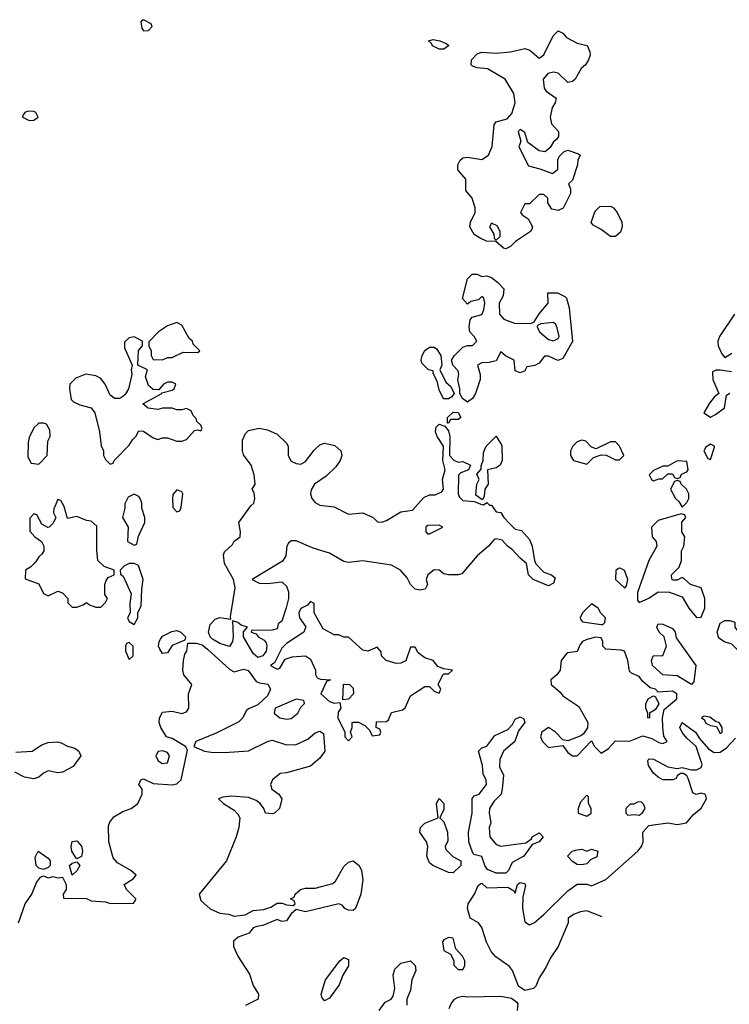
# Model space of a CAD drawing. Header units: inches. Extents: x 2601682 to 2755810, y 449311 to 584050.
# Tile 326 of 505: x 2704970 to 2707948, y 484608 to 488739. Entities that reach past the tile are written whole.
import ezdxf

# ---------------------------------------------------------------- set-up
doc = ezdxf.new("R2010")
doc.units = ezdxf.units.IN
doc.header["$MEASUREMENT"] = 0
doc.layers.add('C7408', color=7, linetype='Continuous')

msp = doc.modelspace()

# ---------------------------------------------------------------- linework, layer by layer
at = {"layer": 'C7408', "color": 2}
for points, elevation in [([(2705490, 488739), (2705483.5, 488736.5), (2705478, 488730), (2705482.8, 488702.8), (2705490, 488692), (2705510, 488694), (2705526, 488710), (2705522, 488722)], 6), ([(2707270, 488475.3), (2707230, 488515.3), (2707210, 488519), (2707187.3, 488512.7), (2707167.3, 488490), (2707171.1, 488451.1), (2707179.6, 488439.6), (2707222, 488410), (2707218, 488390), (2707204.7, 488370), (2707196, 488330), (2707202, 488302), (2707231, 488270), (2707231, 488249), (2707223.6, 488236.4), (2707210, 488226), (2707196.9, 488203.1), (2707174.8, 488185.2), (2707150, 488189), (2707103.1, 488223.1), (2707090, 488266), (2707070, 488278), (2707062, 488270), (2707074, 488230), (2707065.4, 488205.4), (2707105.4, 488125.4), (2707153.7, 488113.7), (2707206, 488094), (2707228, 488112), (2707228.9, 488151.1), (2707234.6, 488165.4), (2707254.6, 488185.4), (2707270, 488191.3), (2707316, 488176), (2707322, 488170), (2707312, 488150), (2707311.3, 488130), (2707290, 488066), (2707274, 488050), (2707282, 488030), (2707282, 488010), (2707251.3, 487948.7), (2707230, 487938), (2707204, 487944), (2707186, 487970), (2707186, 487990), (2707170, 488006), (2707150, 488006), (2707110, 487966), (2707090, 487966), (2707072, 487930), (2707079.6, 487919.6), (2707103.6, 487903.6), (2707122, 487870), (2707119.6, 487860.4), (2707114, 487850), (2707051.6, 487808.4), (2707030, 487788), (2707010, 487778), (2707000.4, 487780.4), (2706968.4, 487808.4), (2706929.4, 487809.4), (2706902, 487822), (2706878, 487838), (2706859, 487870), (2706862, 487890), (2706882, 487930), (2706882, 487950), (2706868.7, 487990), (2706842, 488022), (2706842, 488070), (2706809.5, 488109.5), (2706809, 488130), (2706819, 488150), (2706830, 488158.8), (2706850, 488162.8), (2706910, 488152), (2706938, 488170), (2706953.6, 488206.4), (2706962, 488298), (2706970, 488311), (2707016.5, 488323.5), (2707035.1, 488344.9), (2707049, 488390), (2707044, 488430), (2707008, 488490), (2706932.9, 488532.9), (2706890, 488537.2), (2706870, 488544), (2706865.2, 488550), (2706866, 488570), (2706890, 488596), (2706910, 488602.8), (2706970, 488598.8), (2707030, 488604.7), (2707090, 488618), (2707110.9, 488610.9), (2707150, 488578), (2707170, 488592), (2707209.1, 488670.9), (2707230, 488692), (2707250, 488682), (2707264.5, 488664.5), (2707310, 488641), (2707351.3, 488631.3), (2707363.6, 488603.6), (2707364.7, 488590), (2707358, 488570), (2707344.7, 488550), (2707326, 488534), (2707301, 488490), (2707290, 488479)], 2), ([(2706730, 488615.3), (2706702, 488630), (2706699, 488639), (2706686, 488650), (2706704.7, 488655.3), (2706734, 488650), (2706759.8, 488639.8), (2706770, 488632), (2706770, 488628.7), (2706750, 488615.3)], 2), ([(2705004.5, 488355.5), (2704992, 488350), (2704983.6, 488336.4), (2704982, 488330), (2705010, 488316), (2705030, 488318), (2705048, 488330), (2705038, 488350), (2705030, 488353.2)], 6), ([(2707450, 487829.2), (2707410, 487859), (2707376.4, 487876.4), (2707368.4, 487888.4), (2707384.7, 487935.3), (2707405.2, 487954.8), (2707450, 487956), (2707462, 487950), (2707478, 487930), (2707497.3, 487890), (2707498, 487870), (2707492, 487848), (2707470, 487829.2)], 2), ([(2706950, 487886), (2706942, 487870), (2706959.6, 487839.6), (2706962, 487822), (2706970, 487814), (2706986, 487830), (2706986, 487850), (2706974, 487874)], 2), ([(2706910, 487662), (2706930, 487664.7), (2706950, 487658), (2706976.9, 487636.9), (2707002, 487610), (2706999.6, 487580.4), (2706982, 487550), (2706983.6, 487503.6), (2707002, 487482), (2707046.4, 487466.4), (2707115.3, 487464.7), (2707129, 487471), (2707150, 487504.7), (2707188.7, 487550), (2707187.3, 487592.7), (2707227.3, 487592.7), (2707258, 487578), (2707264.7, 487570), (2707276, 487530), (2707290.7, 487389.3), (2707250, 487318), (2707229.1, 487309.1), (2707190, 487328), (2707172.7, 487327.3), (2707150, 487298), (2707131.6, 487288.4), (2707098, 487282), (2707090, 487266), (2707070, 487258), (2707050, 487266), (2707046, 487310), (2707008.4, 487328.4), (2706990, 487346), (2706970, 487308), (2706939.8, 487300.2), (2706910, 487299), (2706892, 487290), (2706902.8, 487250), (2706902.8, 487230), (2706882.8, 487170), (2706870, 487149.2), (2706850, 487134), (2706828, 487150), (2706818, 487170), (2706818, 487190), (2706808.7, 487228.7), (2706812.7, 487250), (2706810, 487266), (2706788, 487290), (2706782, 487310), (2706795.3, 487330), (2706830, 487364.7), (2706850, 487372), (2706870, 487372), (2706888, 487390), (2706878, 487410), (2706859, 487430), (2706856, 487450), (2706860.2, 487479.8), (2706868.7, 487491.3), (2706910, 487502), (2706918, 487522), (2706922, 487550), (2706918, 487570), (2706910, 487578), (2706896, 487564), (2706864, 487556), (2706850, 487546), (2706829.1, 487569.1), (2706850, 487652), (2706869.2, 487670.8), (2706890, 487670.8)], 2), ([(2705630, 487468.7), (2705590, 487454), (2705552, 487430), (2705512.7, 487387.3), (2705512, 487370), (2705522, 487350), (2705522, 487330), (2705530, 487314), (2705570, 487312), (2705590, 487322), (2705610, 487322), (2705656.4, 487343.6), (2705718, 487342), (2705726, 487350), (2705698, 487378), (2705695.3, 487390), (2705681.2, 487401.2), (2705650, 487458)], 6), ([(2707210, 487468.7), (2707156.9, 487463.1), (2707143.6, 487456.4), (2707142, 487450), (2707151, 487430), (2707190, 487397.3), (2707210, 487391), (2707230, 487402), (2707234, 487410), (2707225.6, 487445.6), (2707220.4, 487460.4)], 2), ([(2705450, 487408.7), (2705430, 487404), (2705410, 487386), (2705410, 487362), (2705442, 487290), (2705438, 487270), (2705441, 487250), (2705427.3, 487190), (2705413.4, 487166.6), (2705402.5, 487157.5), (2705390, 487149.2), (2705370, 487149.2), (2705350, 487164), (2705329.2, 487210), (2705310, 487233.2), (2705290, 487245.2), (2705247.9, 487252.1), (2705205.5, 487234.5), (2705181, 487210), (2705178.8, 487190), (2705186, 487146), (2705196, 487136), (2705222.8, 487122.8), (2705270.7, 487110.7), (2705284.7, 487090), (2705304.7, 487010), (2705311.6, 486951.6), (2705322, 486930), (2705322, 486910), (2705330, 486894), (2705350, 486874), (2705362, 486878), (2705366, 486890), (2705430, 486954), (2705443.1, 486976.9), (2705458, 486990), (2705470, 487014), (2705490, 487012), (2705530, 486984.7), (2705550, 486978), (2705570, 486984.7), (2705590, 486984.7), (2705630, 486971.3), (2705650, 486971.3), (2705670, 486978), (2705704, 487016), (2705718, 487018), (2705730, 487014), (2705736.4, 487023.6), (2705730, 487038), (2705713.6, 487053.6), (2705710, 487066), (2705698, 487078), (2705690, 487098), (2705670, 487108), (2705650, 487102), (2705630, 487102), (2705610, 487108.7), (2705570, 487109), (2705550, 487104), (2705508.9, 487108.9), (2705487.3, 487127.3), (2705566, 487170), (2705566, 487174), (2705610, 487184.7), (2705618, 487190), (2705626, 487210), (2705610, 487218), (2705590, 487218), (2705574, 487210), (2705554, 487186), (2705530, 487188), (2705510, 487204), (2705498, 487242), (2705506, 487270), (2705466, 487290), (2705469.1, 487350.9), (2705486, 487370), (2705486, 487390)], 6), ([(2706748.7, 487148.7), (2706730, 487186), (2706722, 487222), (2706706, 487254), (2706706, 487266), (2706686, 487270), (2706658, 487298), (2706655.3, 487310), (2706659.3, 487330), (2706670, 487350.8), (2706690, 487364.9), (2706710, 487364.9), (2706718.7, 487358.7), (2706738, 487330), (2706742, 487290), (2706734, 487270), (2706758, 487218), (2706779.8, 487199.8), (2706794, 487170), (2706783.6, 487156.4), (2706770, 487148.7)], 2), ([(2706766, 487046), (2706766, 487070), (2706790, 487092), (2706811, 487091), (2706822, 487070), (2706810, 487062), (2706778, 487062), (2706770, 487046)], 2), ([(2705070, 487046), (2705050, 487046), (2705030, 487026), (2705010, 486986), (2705005.4, 486965.4), (2705004.7, 486904.7), (2705018, 486878), (2705050, 486874), (2705086, 486910), (2705088, 486970), (2705098, 486990), (2705096.4, 487016.4), (2705082, 487042)], 6), ([(2706810, 486882), (2706830, 486886), (2706862, 486870), (2706854, 486850), (2706822, 486838), (2706812, 486828), (2706811, 486750), (2706816, 486736), (2706830, 486722), (2706878, 486718), (2706910, 486704.7), (2706916.4, 486703.6), (2706930, 486714), (2706942, 486702), (2706950, 486702), (2706970, 486674), (2706990, 486672), (2707002, 486650), (2707025.2, 486625.2), (2707050, 486602), (2707076, 486596), (2707110, 486558.8), (2707121.3, 486530), (2707130.4, 486470.4), (2707136.7, 486456.7), (2707170, 486420.7), (2707202, 486410), (2707216.8, 486396.8), (2707210, 486375.3), (2707190, 486363.7), (2707125.2, 486390), (2707105.6, 486410), (2707097.5, 486457.5), (2707070, 486479.3), (2707036.6, 486516.6), (2707017.2, 486530), (2706995.6, 486555.6), (2706970, 486560.9), (2706962, 486558), (2706937.1, 486530), (2706890.3, 486490), (2706825.8, 486414.2), (2706810, 486409.2), (2706770, 486409.3), (2706750, 486414), (2706730, 486429.2), (2706709, 486431), (2706682.8, 486410), (2706676, 486390), (2706682, 486370), (2706671.3, 486350), (2706650, 486345.2), (2706629.2, 486350), (2706610, 486369.2), (2706596.6, 486396.6), (2706567.6, 486430), (2706530.7, 486450.7), (2706410, 486468.7), (2706350, 486462), (2706330, 486466.2), (2706270, 486501.2), (2706201.7, 486521.7), (2706130, 486552.4), (2706110, 486552.4), (2706097.8, 486542.2), (2706091.7, 486530), (2706087.2, 486490), (2706072.6, 486467.4), (2705946, 486390), (2705974.8, 486374.8), (2706010, 486373.4), (2706070, 486380.4), (2706090, 486363), (2706098.2, 486338.2), (2706097.6, 486310), (2706089.1, 486270.9), (2706070, 486215.3), (2706055.3, 486204.7), (2706050, 486184), (2706030, 486178), (2705943.6, 486176.4), (2705942, 486170), (2705962.8, 486162.8), (2705971, 486150), (2705995.8, 486135.8), (2706003.9, 486123.9), (2706007.4, 486110), (2706004.4, 486090), (2705990, 486069.8), (2705970, 486062.6), (2705950, 486079.5), (2705909.2, 486150), (2705908.7, 486171.3), (2705926, 486190), (2705899, 486199), (2705886, 486210), (2705863.6, 486216.4), (2705865.5, 486150), (2705863, 486130), (2705850.4, 486109.6), (2705810, 486122.4), (2705779.7, 486139.7), (2705769.7, 486149.7), (2705762.6, 486170), (2705770, 486202), (2705790, 486223.6), (2705810.2, 486230.2), (2705856.4, 486223.6), (2705854.6, 486234.6), (2705874.9, 486354.9), (2705866.9, 486390), (2705830, 486457.2), (2705825.7, 486494.3), (2705830, 486506), (2705862.5, 486537.5), (2705870, 486550.7), (2705895.3, 486570), (2705897.2, 486590), (2705889.6, 486630), (2705940.4, 486699.6), (2705952.3, 486710), (2705957.2, 486730), (2705954.6, 486754.6), (2705946, 486770), (2705958, 486790), (2705954, 486830), (2705941.2, 486870), (2705910, 486914), (2705904.7, 486930), (2705905.8, 486974.2), (2705917.2, 487002.8), (2705930, 487016), (2705975.1, 487024.9), (2706010, 487018.4), (2706050, 487000.4), (2706090, 486962.8), (2706097.1, 486950), (2706096.3, 486910), (2706110, 486887.3), (2706130, 486876.3), (2706150, 486874), (2706170, 486886), (2706206.5, 486933.5), (2706230, 486955.5), (2706250, 486961.6), (2706293, 486953), (2706318, 486930), (2706321.6, 486910), (2706315.5, 486890), (2706296.3, 486863.7), (2706256.3, 486823.7), (2706206.8, 486790), (2706193.2, 486766.8), (2706190.6, 486750), (2706196.3, 486730), (2706210, 486714), (2706230, 486702), (2706290, 486695.5), (2706350, 486664.9), (2706410, 486670.4), (2706454, 486650), (2706472, 486632), (2706490, 486631.3), (2706510, 486638), (2706570, 486674.8), (2706619, 486681), (2706666.3, 486733.7), (2706690, 486746), (2706714, 486746), (2706742, 486758), (2706748.7, 486770), (2706744, 486810), (2706755.3, 486850), (2706746, 486890), (2706748.7, 486950), (2706722, 486990), (2706715.3, 487010), (2706718, 487030), (2706730, 487042), (2706754, 487034), (2706770, 487014), (2706776, 486990), (2706774, 486910), (2706791.6, 486891.6)], 2), ([(2706910, 486726), (2706884.7, 486744.7), (2706888, 486790), (2706898, 486810), (2706888, 486832), (2706907.3, 486852.7), (2706907.3, 486867.3), (2706915.3, 486890), (2706916.4, 486923.6), (2706928, 486950), (2706970, 486991.3), (2706993, 486953), (2706994.4, 486890), (2706986, 486870), (2706970, 486859.3), (2706934, 486850), (2706936, 486790), (2706922, 486770), (2706919.6, 486740.4), (2706914, 486726)], 2), ([(2707330, 486975.3), (2707310, 486968), (2707292, 486950), (2707282, 486930), (2707282, 486910), (2707294, 486890), (2707350, 486874), (2707378, 486902), (2707410, 486914), (2707431.6, 486911.6), (2707470, 486892), (2707487.3, 486892.7), (2707506, 486910), (2707488, 486950), (2707470, 486968), (2707450, 486968), (2707390, 486938), (2707370, 486946), (2707346, 486970)], 6), ([(2707870, 486958), (2707850, 486946), (2707842, 486930), (2707858, 486898), (2707870, 486894), (2707886, 486946), (2707886, 486950)], 6), ([(2707730, 486888), (2707690, 486866), (2707670, 486866), (2707630, 486848), (2707612, 486830), (2707622, 486810), (2707630, 486804.7), (2707652.7, 486812.7), (2707667.3, 486812.7), (2707690, 486834), (2707710, 486834), (2707718, 486818), (2707730, 486814), (2707742, 486818), (2707747.3, 486832.7), (2707770, 486842), (2707775.3, 486850), (2707770, 486886)], 6), ([(2707730, 486806), (2707718, 486802), (2707702, 486770), (2707722, 486730), (2707736.9, 486716.9), (2707750, 486694), (2707770, 486714), (2707778, 486730), (2707778, 486750), (2707768, 486770), (2707746, 486790), (2707742, 486802)], 6), ([(2705630, 486766), (2705612.7, 486747.3), (2705612, 486730), (2705612.7, 486692.7), (2705630, 486674), (2705642, 486678), (2705647.3, 486692.7), (2705655.3, 486750), (2705650, 486758)], 6), ([(2705130, 486726), (2705112.7, 486687.3), (2705112, 486670), (2705122, 486650), (2705110, 486626), (2705094, 486610), (2705088.4, 486608.4), (2705063.1, 486623.1), (2705042, 486662), (2705030, 486666), (2705012.7, 486647.3), (2705012.7, 486592.7), (2705034, 486570), (2705062, 486550), (2705072, 486530), (2705072, 486510), (2705063.6, 486496.4), (2705050, 486486), (2705036.9, 486463.1), (2705016.9, 486443.1), (2704994, 486430), (2704992.7, 486392.7), (2705050, 486372), (2705070, 486332), (2705090, 486322), (2705130, 486342), (2705150, 486334), (2705172, 486310), (2705172.7, 486292.7), (2705190, 486274), (2705210, 486274), (2705236.4, 486283.6), (2705250, 486294), (2705263.6, 486283.6), (2705290, 486274), (2705310, 486274), (2705330, 486294), (2705338, 486310), (2705328, 486328), (2705328, 486370), (2705333.6, 486386.4), (2705341.2, 486398.8), (2705366, 486410), (2705366, 486430), (2705324.7, 486444.7), (2705298, 486470), (2705293.6, 486513.6), (2705294, 486614), (2705270, 486635.3), (2705250, 486638), (2705210, 486655.3), (2705170, 486646), (2705156.4, 486696.4), (2705142, 486722)], 6), ([(2705450, 486748), (2705424.7, 486735.3), (2705418, 486722), (2705411.6, 486708.4), (2705411.3, 486690), (2705401, 486650), (2705424.7, 486610), (2705422, 486550), (2705450, 486534), (2705462, 486538), (2705468.4, 486571.6), (2705495.3, 486630), (2705495.3, 486650), (2705482, 486690), (2705482, 486710), (2705475.3, 486730), (2705470, 486738)], 6), ([(2707746, 486666), (2707650, 486638), (2707622, 486610), (2707624.7, 486570), (2707642, 486550), (2707644.7, 486530), (2707611, 486470), (2707563.6, 486336.4), (2707563.6, 486303.6), (2707570, 486294), (2707610, 486312), (2707650, 486338), (2707696.9, 486336.9), (2707750, 486318), (2707778.8, 486270), (2707810, 486231.3), (2707830, 486232), (2707845.2, 486270), (2707845.2, 486310), (2707830, 486355.3), (2707786, 486370), (2707756.4, 486396.4), (2707750, 486398), (2707730, 486388), (2707710, 486388), (2707707.3, 486392.7), (2707706, 486410), (2707738, 486442), (2707748, 486470), (2707748, 486510), (2707758, 486530), (2707762, 486570), (2707748.7, 486590), (2707748.7, 486631.3), (2707766, 486650), (2707762, 486662)], 6), ([(2706730, 486618), (2706683.6, 486616.4), (2706674, 486610), (2706674, 486590), (2706682, 486582), (2706690, 486582), (2706746, 486610)], 2), ([(2705450, 486458), (2705430, 486458), (2705410, 486448), (2705392, 486430), (2705392.7, 486412.7), (2705404.7, 486404.7), (2705438, 486330), (2705432, 486290), (2705434, 486250), (2705422, 486230), (2705430, 486214), (2705450, 486202), (2705466, 486230), (2705466, 486250), (2705480.4, 486279.6), (2705482, 486350), (2705488.7, 486390), (2705468.4, 486448.4)], 6), ([(2707490, 486438), (2707483.6, 486436.4), (2707472, 486428), (2707471.3, 486390), (2707510, 486354), (2707516.4, 486363.6), (2707522, 486390), (2707514.6, 486414.6), (2707508.4, 486428.4)], 6), ([(2706190, 486298), (2706178, 486282), (2706150, 486268), (2706141, 486250), (2706144.7, 486230), (2706171.6, 486191.6), (2706162, 486170), (2706090, 486122), (2706070, 486102), (2706039.8, 486040.2), (2706022, 486030), (2706050, 486014), (2706062, 486018), (2706084, 486056), (2706114, 486066), (2706169.3, 486070.7), (2706190, 486056), (2706211.3, 486010), (2706212, 485992), (2706218, 485978), (2706232.7, 485972.7), (2706274, 485970), (2706258, 485962), (2706234, 485910), (2706270, 485878), (2706290, 485872), (2706314, 485874), (2706318, 485850), (2706306, 485834), (2706304.7, 485810), (2706334, 485750), (2706334, 485730), (2706350, 485714), (2706366, 485730), (2706358, 485750), (2706366, 485770), (2706366, 485790), (2706370, 485792), (2706391.6, 485791.6), (2706418, 485778), (2706438, 485758), (2706450, 485734), (2706482, 485738), (2706486, 485750), (2706482, 485762), (2706466, 485770), (2706467.3, 485792.7), (2706510, 485794), (2706518, 485802), (2706530, 485832), (2706576.4, 485843.6), (2706588.4, 485851.6), (2706610, 485902), (2706670, 485942), (2706690, 485942), (2706710, 485922), (2706730, 485914), (2706738, 485930), (2706726, 485950), (2706746, 485990), (2706750, 485994), (2706770, 485994), (2706786, 486010), (2706750, 486015.3), (2706724.7, 486024.7), (2706706, 486050), (2706670, 486062), (2706642, 486082), (2706630, 486106), (2706610, 486106), (2706590.8, 486049.2), (2706570, 486039), (2706550, 486037.2), (2706508, 486050), (2706488, 486070), (2706487.3, 486087.3), (2706470, 486106), (2706431, 486089), (2706410, 486094), (2706350, 486148.7), (2706330, 486148.7), (2706310, 486158), (2706290, 486158), (2706243.1, 486183.1), (2706206, 486250), (2706206, 486290)], 6), ([(2707370, 486288.7), (2707332, 486250), (2707322, 486230), (2707323.6, 486223.6), (2707332, 486212), (2707410, 486202), (2707418, 486202), (2707426, 486210), (2707428, 486230), (2707409, 486249), (2707398, 486270)], 6), ([(2707790, 485949.5), (2707730, 485986.6), (2707669.2, 485990), (2707626, 486030), (2707622, 486050), (2707628.7, 486070), (2707670, 486072), (2707685.2, 486110), (2707675.3, 486150), (2707654, 486170), (2707643.7, 486190), (2707650, 486204.7), (2707670, 486202.8), (2707710, 486184.7), (2707721, 486170), (2707725.2, 486145.2), (2707807.7, 486030), (2707798.8, 485961.2)], 2), ([(2708050, 486058), (2708030, 486066), (2708010, 486066), (2707959.3, 486119.3), (2707928.3, 486128.3), (2707904.1, 486144.1), (2707896.9, 486170), (2707910, 486206.8), (2707930, 486218), (2707950, 486218), (2707971, 486211), (2707972, 486190), (2707990, 486164.7), (2708010, 486156), (2708050, 486154.8), (2708132, 486130), (2708150, 486112), (2708150.7, 486090), (2708130, 486068), (2708090, 486058)], 2), ([(2705570, 486079.3), (2705557.7, 486097.7), (2705553.3, 486110), (2705555.1, 486130), (2705560.6, 486139.4), (2705570, 486152.4), (2705608, 486172), (2705630, 486176.4), (2705646, 486170), (2705666, 486150), (2705663.6, 486136.4), (2705610, 486112.7), (2705590, 486082.7)], 2), ([(2707388, 486148), (2707350, 486139), (2707332, 486130), (2707322, 486118), (2707310, 486088), (2707270, 486082), (2707263.5, 486076.5), (2707242, 486050), (2707238, 486010), (2707224.7, 485990), (2707198.8, 485970), (2707200.7, 485950), (2707238.3, 485918.3), (2707250, 485902), (2707316.9, 485856.9), (2707354, 485790), (2707352.7, 485767.3), (2707336.9, 485743.1), (2707325.4, 485734.6), (2707270, 485714), (2707250, 485718), (2707219, 485750), (2707190, 485769), (2707161, 485750), (2707156, 485730), (2707164.7, 485710), (2707190, 485686), (2707250, 485694), (2707270, 485664.7), (2707290, 485651), (2707310, 485651), (2707370, 485714), (2707382, 485690), (2707410, 485662), (2707440.4, 485679.6), (2707470, 485714), (2707530, 485712), (2707585.6, 485734.4), (2707623, 485723), (2707653.2, 485706.8), (2707670, 485702.8), (2707688, 485710), (2707672.9, 485732.9), (2707668.7, 485770), (2707668, 485810), (2707674.6, 485845.4), (2707728, 485890), (2707728, 485910), (2707710, 485922), (2707650, 485918), (2707638, 485930), (2707616, 485936), (2707584.1, 485964.1), (2707570, 485984), (2707538, 485998), (2707530, 486006), (2707522.7, 486050), (2707509, 486089), (2707494, 486094), (2707430, 486098), (2707418, 486110), (2707418, 486130), (2707410, 486146)], 6), ([(2705430, 486126), (2705418, 486122), (2705414, 486110), (2705414, 486090), (2705430, 486054), (2705446, 486070), (2705446, 486110)], 6), ([(2706326, 485886), (2706328.9, 485951.1), (2706354, 485950), (2706370, 485934), (2706371.3, 485910), (2706350, 485888.7)], 6), ([(2707610, 485808), (2707606, 485810), (2707606, 485830), (2707598, 485850), (2707598, 485870), (2707608.9, 485891.1), (2707630, 485902), (2707638, 485898), (2707652, 485868), (2707636.9, 485843.1), (2707614, 485830), (2707614, 485810)], 6), ([(2706130, 485888), (2706042, 485850), (2706038, 485830), (2706062, 485810), (2706090, 485804), (2706110, 485806.8), (2706138, 485830), (2706150, 485854), (2706166, 485870), (2706162, 485882)], 6), ([(2706990, 485270.8), (2707094, 485286), (2707118, 485302), (2707121.2, 485310), (2707150, 485326.8), (2707166.8, 485310), (2707150, 485289.6), (2707121.4, 485278.6), (2707086, 485230), (2707036.8, 485203.2), (2707022, 485170), (2707010, 485158), (2706970, 485158), (2706933.3, 485173.3), (2706922.7, 485190), (2706910, 485228), (2706876.4, 485236.4), (2706870, 485246), (2706855.1, 485290), (2706854, 485330), (2706869, 485410), (2706868.9, 485471.1), (2706878, 485482), (2706898, 485490), (2706928.7, 485530), (2706928.4, 485548.4), (2706914.6, 485574.6), (2706912.7, 485610), (2706895.3, 485670), (2706910, 485684.7), (2706930, 485691), (2706964.6, 485735.4), (2707018.7, 485761.3), (2707038.4, 485781.6), (2707050, 485804.7), (2707070, 485814), (2707086, 485806), (2707090.6, 485790), (2707064.1, 485755.9), (2707047.7, 485710), (2707000.7, 485670), (2706984.9, 485635.1), (2706984, 485604), (2707001, 485570), (2706994.8, 485510), (2706990.4, 485489.6), (2706960.7, 485459.3), (2706942, 485430), (2706940.5, 485410), (2706946.8, 485370), (2706940.7, 485350), (2706943.8, 485310), (2706970, 485278.8)], 2), ([(2707842.8, 485817.2), (2707832, 485810), (2707842.8, 485802.8), (2707850, 485787.3), (2707870, 485778), (2707894, 485774), (2707910, 485744.7), (2707918, 485750), (2707918, 485770), (2707906, 485790), (2707892.7, 485792.7), (2707866.8, 485813.2)], 6), ([(2705570, 485671.3), (2705551, 485669), (2705541, 485650), (2705551.3, 485630), (2705570, 485618.8), (2705590, 485621), (2705599.3, 485650), (2705590, 485664)], 6), ([(2707350, 485486), (2707323.6, 485456.4), (2707314, 485430), (2707314, 485410), (2707350, 485398), (2707368, 485410), (2707368, 485430), (2707358, 485450), (2707358, 485478)], 6), ([(2706790, 485159), (2706770, 485160.9), (2706704, 485190), (2706690, 485201.2), (2706679.5, 485230), (2706682.7, 485270), (2706677.2, 485290), (2706649.6, 485330), (2706652.3, 485350), (2706670, 485367.7), (2706726, 485390), (2706719.3, 485450), (2706730, 485470.8), (2706750.4, 485450), (2706750, 485426), (2706734, 485390), (2706750, 485374), (2706766, 485330), (2706766.4, 485293.6), (2706756, 485270), (2706758, 485258), (2706788.1, 485228.1), (2706822, 485210), (2706822, 485190)], 2), ([(2707578, 485458), (2707563.6, 485456.4), (2707547.3, 485447.3), (2707532.7, 485447.3), (2707514, 485430), (2707514, 485410), (2707522, 485402), (2707550, 485404.7), (2707570, 485401), (2707582, 485410), (2707595.3, 485430), (2707590, 485446)], 6), ([(2705210, 485218), (2705204.7, 485224.7), (2705189.4, 485250), (2705186.6, 485270), (2705190, 485291), (2705210, 485294), (2705230, 485270.8), (2705233.4, 485250), (2705230, 485228)], 2), ([(2705070, 485174), (2705050, 485179), (2705039, 485190), (2705034.6, 485225.4), (2705048, 485250), (2705090, 485221), (2705097.3, 485210), (2705098, 485190), (2705090, 485182)], 2), ([(2707350, 485250.8), (2707370, 485258.8), (2707396, 485250), (2707392.8, 485227.2), (2707366.4, 485213.6), (2707350, 485198), (2707330, 485193.2), (2707310, 485195.1), (2707290, 485206.6), (2707269.2, 485230), (2707289.2, 485250), (2707310, 485256.4), (2707330, 485259.1)], 2), ([(2705190, 485149.3), (2705179.3, 485190), (2705190, 485200.7), (2705210, 485206), (2705222.8, 485190), (2705210, 485168)], 2), ([(2706770, 484888), (2706750, 484878), (2706744.7, 484870), (2706750, 484834), (2706778, 484818), (2706791.6, 484791.6), (2706792.7, 484772.7), (2706810, 484754), (2706830, 484754), (2706838, 484770), (2706838, 484790), (2706828, 484810), (2706800.4, 484840.4), (2706790, 484886)], 6), ([(2706250, 484622), (2706238, 484638), (2706236, 484650), (2706253.2, 484710), (2706313.2, 484790), (2706330, 484804), (2706350, 484796), (2706350.4, 484770), (2706326, 484730), (2706310.7, 484690), (2706270, 484634)], 2)]:
    msp.add_lwpolyline(points, close=True, dxfattribs=dict(at, elevation=elevation))
for points, elevation in [([(2707970, 487504), (2707907.3, 487410), (2707900.5, 487390), (2707902, 487370), (2707917.3, 487337.3), (2707930, 487322), (2707959.5, 487340.5)], 6), ([(2707958, 487262), (2707910, 487269), (2707891.3, 487268.7), (2707878, 487262), (2707878.8, 487230), (2707904.7, 487170), (2707885.2, 487154.8), (2707864.7, 487130), (2707842, 487090), (2707870, 487072), (2707890, 487082), (2707928, 487110), (2707936.4, 487163.6), (2707950, 487172)], 6), ([(2704965.6, 484950), (2704992.4, 485030), (2705021, 485070), (2705040.4, 485119.6), (2705058, 485142), (2705070, 485147.3), (2705090, 485138.8), (2705110, 485144.7), (2705130, 485138), (2705150, 485142), (2705164.7, 485110), (2705164.7, 485090), (2705152, 485070), (2705154, 485054), (2705250, 485051.3), (2705270, 485042), (2705330, 485038), (2705351.6, 485031.6), (2705447.3, 485032.7), (2705456.4, 485043.6), (2705458, 485050), (2705418, 485090), (2705408.7, 485110), (2705445.6, 485134.4), (2705459, 485150), (2705436, 485170), (2705381.2, 485201.2), (2705362.2, 485222.2), (2705344.4, 485290), (2705343.1, 485356.9), (2705347.7, 485372.3), (2705365.2, 485394.8), (2705402.9, 485417.1), (2705437.6, 485430), (2705465.7, 485450), (2705483.7, 485490), (2705484, 485510), (2705469.5, 485530), (2705478, 485550), (2705490, 485554), (2705530, 485534.8), (2705610, 485529.2), (2705630, 485533.4), (2705648, 485550), (2705674.2, 485674.2), (2705666, 485690), (2705610, 485723), (2705586, 485730), (2705562.7, 485770), (2705556, 485790), (2705556.2, 485810), (2705570, 485833), (2705610, 485837.3), (2705650, 485827.7), (2705670, 485835.3), (2705680.4, 485850), (2705678, 485910), (2705692.7, 485950), (2705658.7, 485990), (2705654.7, 486010), (2705658, 486050), (2705663.5, 486076.5), (2705671.5, 486090), (2705676.4, 486123.6), (2705710, 486122.6), (2705735.6, 486115.6), (2705758.6, 486098.6), (2705852.4, 486012.4), (2705870, 486002.8), (2705910, 486013.7), (2705928.7, 486008.7), (2705962.7, 485962.7), (2705976.1, 485956.1), (2706011.1, 485951.1), (2706022.6, 485930), (2706010, 485901.7), (2705970, 485863.9), (2705930, 485847.6), (2705921, 485839), (2705906.3, 485810), (2705890, 485793.7), (2705794, 485746), (2705708.7, 485711.3), (2705701, 485690), (2705746, 485670), (2705774, 485666), (2705830, 485664), (2705930, 485670.8), (2706010, 485710.8), (2706030, 485716.3), (2706090, 485697), (2706130, 485698.4), (2706179.7, 485720.3), (2706210, 485747.3), (2706230, 485753.7), (2706244.5, 485744.5), (2706250.3, 485670.3), (2706230, 485641.3), (2706190, 485607.7), (2706090, 485579.6), (2706063.4, 485576.6), (2706030.4, 485550), (2706023.1, 485530), (2706028.2, 485510), (2706058, 485490), (2706070.4, 485470), (2706060.4, 485430), (2706038.8, 485410), (2706030, 485406.6), (2706002, 485410), (2705994, 485430), (2705979, 485450), (2705962.9, 485462.9), (2705930, 485476.2), (2705858.8, 485481.2), (2705823, 485477), (2705804.7, 485470), (2705826, 485450), (2705870, 485422.4), (2705885.7, 485405.7), (2705894.3, 485390), (2705890.2, 485350), (2705878.6, 485310), (2705837.6, 485210), (2705722.6, 485070), (2705730, 485043.8), (2705770, 485008.8), (2705810, 484990.3), (2705846.4, 484986.4), (2705870, 484978), (2705916, 484984), (2705950, 485001), (2705994.8, 485005.2), (2706024.7, 485015.3), (2706050, 485032), (2706072, 485032), (2706090, 485024.7), (2706118, 485022), (2706126, 485030), (2706122, 485042), (2706106, 485050), (2706122, 485058), (2706126, 485070), (2706148, 485090), (2706170, 485094.9), (2706210, 485094.9), (2706284.5, 485115.5), (2706295.9, 485124.1), (2706330, 485186.8), (2706350, 485204), (2706370, 485210.6), (2706394.8, 485190), (2706404.7, 485170), (2706410.5, 485130.5), (2706402, 485070), (2706378.8, 485010), (2706370, 485001.2), (2706350, 485002.7), (2706335.3, 485010), (2706324, 485024), (2706310, 485029), (2706170, 484995.3), (2706130, 485006), (2706110, 484988), (2706090, 484958), (2706070, 484955.3), (2706050, 484964), (2705990, 484939), (2705965.4, 484934.6), (2705950, 484928.7), (2705933, 484907), (2705886.8, 484890), (2705866.8, 484873.2), (2705867.4, 484850), (2705886, 484810), (2705934, 484734), (2705950, 484687.3), (2705972.2, 484650), (2705970.4, 484630), (2705917.3, 484602.7)], 2), ([(2707414.9, 484974.9), (2707350, 484999.5), (2707324, 484996), (2707294.8, 484985.2), (2707272, 484970), (2707272, 484950), (2707230.7, 484850), (2707197.5, 484802.5), (2707178, 484762), (2707150, 484719), (2707135.6, 484684.4), (2707126.2, 484673.8), (2707090, 484666), (2707063.5, 484683.5), (2707038.3, 484750), (2707026.3, 484766.3), (2706967.8, 484807.8), (2706949.1, 484829.1), (2706929, 484869), (2706909.7, 484929.7), (2706895.1, 484950), (2706861.2, 484970), (2706849.3, 485010), (2706852.3, 485030), (2706879.5, 485070), (2706893.6, 485106.4), (2706905.2, 485114.8), (2706910, 485116), (2706930, 485097.3), (2707018.8, 485098.8), (2707043.6, 485083.6), (2707050, 485074), (2707059, 485110), (2707070, 485118.8), (2707090, 485114.8), (2707093.2, 485106.8), (2707082, 485058), (2707081, 485010), (2707090, 484954), (2707110, 484942), (2707130, 484951.3), (2707170, 484984.7), (2707270, 485084.7), (2707310, 485112), (2707350, 485112), (2707370, 485104.7), (2707430, 485131), (2707564.5, 485250), (2707579.3, 485270), (2707586.6, 485290), (2707585.1, 485330), (2707610, 485358.3), (2707690, 485369.1), (2707730, 485362.4), (2707769.2, 485370), (2707796.4, 485403.6), (2707830, 485431.3), (2707852.3, 485470), (2707848.7, 485488.7), (2707830, 485494), (2707808.7, 485488.7), (2707795.3, 485495.3), (2707775.3, 485555.3), (2707770, 485566), (2707756.4, 485576.4), (2707743.6, 485576.4), (2707730, 485566), (2707724.7, 485555.3), (2707710.7, 485549.3), (2707670, 485549.6), (2707650, 485560.7), (2707630, 485577.2), (2707609.6, 485610), (2707606.6, 485630), (2707610, 485638), (2707630, 485636.3), (2707690, 485604), (2707730, 485598), (2707750, 485602), (2707790, 485591.3), (2707810, 485591.3), (2707830, 485602), (2707834.6, 485614.6), (2707809.2, 485690), (2707770, 485724), (2707750, 485749), (2707740.9, 485770), (2707750, 485790.5), (2707806.8, 485750), (2707823.1, 485723.1), (2707860.3, 485680.3), (2707884.4, 485664.4), (2707910, 485666), (2707936, 485684), (2707974.7, 485725.3)], 2), ([(2704954.5, 485665.5), (2705022, 485670), (2705063.3, 485696.7), (2705090, 485707), (2705128.6, 485708.6), (2705144.7, 485704.7), (2705170, 485691), (2705202, 485682), (2705218, 485670), (2705226, 485650), (2705194.9, 485605.1), (2705150, 485582), (2705130, 485579.1), (2705090, 485587.3), (2705070, 485578), (2705050, 485560.7), (2705030, 485554), (2704990, 485560.9), (2704950, 485582)], 2), ([(2706478.3, 484581.7), (2706503.3, 484616.7), (2706528.7, 484630), (2706537.2, 484642.8), (2706545.2, 484674.8), (2706537.6, 484730), (2706544.7, 484755.3), (2706570, 484780.3), (2706610, 484790.3), (2706630, 484770.8), (2706632.4, 484750), (2706616.4, 484710), (2706610, 484668), (2706594.8, 484630), (2706595.3, 484604.7)], 2), ([(2706773.1, 484590), (2706780.9, 484610), (2706795.1, 484630), (2706810, 484638.6), (2706830, 484642.8), (2706850, 484639), (2706990, 484641.7), (2707033.8, 484633.8), (2707056.4, 484616.4), (2707060.7, 484610), (2707057.5, 484582.5)], 2)]:
    msp.add_lwpolyline(points, dxfattribs=dict(at, elevation=elevation))

doc.saveas('drawing.dxf')
